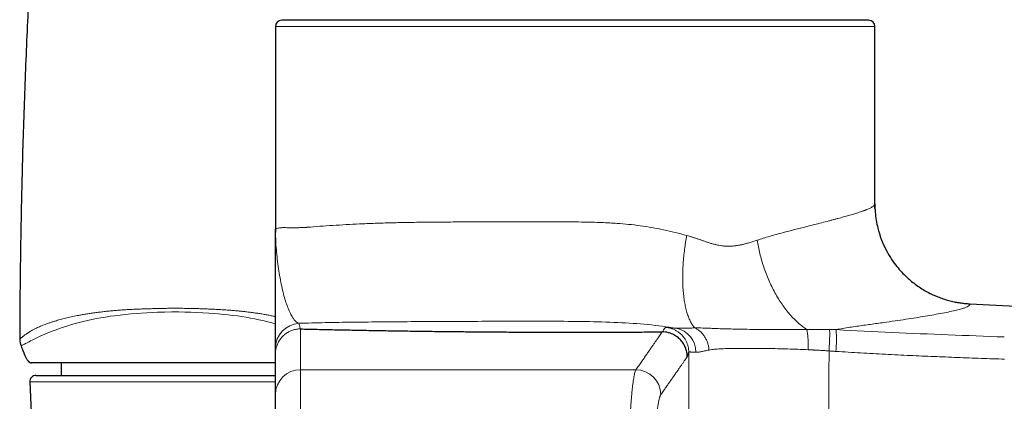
# Model space of a CAD drawing. Header units: millimetres. Extents: x 8 to 949, y 12 to 889.
# Tile 544 of 555: x 794 to 872, y 675 to 705. Entities that reach past the tile are written whole.
import ezdxf

# ---------------------------------------------------------------- set-up
doc = ezdxf.new("R2010")
doc.units = ezdxf.units.MM

msp = doc.modelspace()

# ---------------------------------------------------------------- linework, layer by layer
at = {"color": 7, "linetype": 'Continuous', "lineweight": 30}
for p, q in [((838.111, 705.039), (814.611, 705.039)), ((814.881, 705.084), (814.881, 705.039)), ((861.611, 705.039), (838.111, 705.039)), ((861.342, 705.039), (861.342, 705.084)), ((814.111, 704.539), (814.111, 688.32)), ((862.111, 690.361), (862.111, 704.539)), ((862.111, 690.361), (862.106, 690.339)), ((862.106, 690.339), (862.111, 690.361)), ((814.111, 688.32), (814.13, 688.336)), ((814.118, 688.34), (814.112, 688.051)), ((845.456, 680.479), (845.65, 680.455)), ((814.111, 675.091), (814.111, 678.351)), ((796.959, 677.627), (796.959, 676.627)), ((794.931, 676.627), (814.111, 676.627)), ((794.431, 676.105), (794.563, 673.06)), ((814.111, 665.239), (814.111, 675.091))]:
    msp.add_line(p, q, dxfattribs=at)
at = {"color": 252, "linetype": 'Continuous', "lineweight": 0}
for p, q in [((814.881, 705.084), (838.111, 705.084)), ((838.111, 705.084), (861.342, 705.084)), ((814.111, 704.539), (838.111, 704.539)), ((838.111, 704.539), (862.111, 704.539)), ((845.334, 680.468), (845.456, 680.479)), ((816.111, 680.348), (816.111, 677.083)), ((858.483, 680.301), (859.014, 680.289)), ((793.99, 678.344), (794.01, 678.299)), ((816.111, 677.083), (816.111, 665.439)), ((816.111, 677.083), (842.971, 677.083)), ((814.111, 676.105), (794.431, 676.105))]:
    msp.add_line(p, q, dxfattribs=at)
at = {"color": 252, "linetype": 'Continuous', "lineweight": 0, "flags": 128}
msp.add_lwpolyline([(814.111, 680.753), (814.009, 680.782), (813.702, 680.865), (813.4, 680.941), (813.09, 681.014), (812.772, 681.084), (812.447, 681.151), (812.108, 681.215), (811.763, 681.275), (811.413, 681.33), (811.058, 681.382), (810.687, 681.43), (810.311, 681.474), (809.933, 681.514), (809.551, 681.55), (809.167, 681.581), (808.781, 681.609), (808.304, 681.639), (807.824, 681.664), (807.343, 681.684), (806.861, 681.697), (806.379, 681.704), (805.808, 681.704), (805.237, 681.694), (804.667, 681.676), (804.238, 681.657), (803.81, 681.634), (803.388, 681.609), (802.968, 681.58), (802.529, 681.545), (802.093, 681.505), (801.662, 681.459), (801.234, 681.407), (800.862, 681.355), (800.494, 681.297), (800.131, 681.236), (799.775, 681.17), (799.417, 681.098), (799.067, 681.023), (798.725, 680.944), (798.394, 680.862), (798.084, 680.779), (797.784, 680.693), (797.494, 680.606), (797.215, 680.518), (796.947, 680.429), (796.692, 680.34), (796.459, 680.256), (796.236, 680.172), (796.025, 680.09), (795.825, 680.009), (795.631, 679.928), (795.449, 679.849), (795.278, 679.772), (795.117, 679.697), (794.944, 679.613), (794.784, 679.533), (794.637, 679.458), (794.502, 679.388), (794.38, 679.324), (794.271, 679.267), (794.173, 679.216), (794.086, 679.17), (794.01, 679.129), (793.943, 679.093), (793.886, 679.063), (793.839, 679.038), (793.802, 679.018), (793.764, 678.997), (793.742, 678.986), (793.735, 678.982), (793.735, 678.982), (793.735, 678.982)], dxfattribs=at)
at = {"color": 7, "linetype": 'Continuous', "lineweight": 30}
for centre, radius, start, end in [((814.611, 704.539), 0.5, 90, 180), ((861.611, 704.539), 0.5, 0, 90), ((795.029, 679.516), 1.4, 179.81918, 202.45547), ((794.931, 676.127), 0.5, 90, 182.48126)]:
    msp.add_arc(centre, radius, start, end, dxfattribs=at)
at = {"color": 252, "linetype": 'Continuous', "lineweight": 0}
for centre, radius, start, end in [((816.111, 678.802), 1.999, 93.57526, 179.98609), ((845.819, 678.479), 1.968, 359.97353, 78.55603), ((845.468, 679.567), 13.564, 355.67821, 3.05036), ((816.107, 675.087), 1.996, 89.88089, 179.87198), ((842.959, 675.075), 2.008, 0.46926, 89.65499)]:
    msp.add_arc(centre, radius, start, end, dxfattribs=at)
at = {"color": 7, "linetype": 'Continuous', "lineweight": 30}
for points, knots in [([(813.137, 824.35), (813.103, 824.231), (812.828, 823.271), (812.327, 821.466), (811.633, 818.935), (810.955, 816.398), (810.294, 813.873), (809.651, 811.359), (809.024, 808.855), (808.411, 806.348), (807.773, 803.678), (807.113, 800.843), (806.435, 797.844), (805.775, 794.84), (805.133, 791.832), (804.509, 788.819), (803.904, 785.802), (803.317, 782.78), (802.748, 779.755), (802.197, 776.725), (801.663, 773.692), (801.148, 770.656), (800.66, 767.675), (800.198, 764.748), (799.761, 761.877), (799.339, 759.003), (798.933, 756.127), (798.541, 753.237), (798.163, 750.332), (797.799, 747.415), (797.451, 744.495), (797.118, 741.574), (796.801, 738.651), (796.499, 735.727), (796.213, 732.802), (795.938, 729.829), (795.675, 726.809), (795.424, 723.742), (795.19, 720.675), (794.973, 717.607), (794.772, 714.538), (794.588, 711.47), (794.42, 708.402), (794.268, 705.334), (794.133, 702.266), (794.013, 699.2), (793.91, 696.134), (793.824, 693.127), (793.755, 690.18), (793.701, 687.293), (793.662, 684.406), (793.638, 681.816), (793.632, 680.188), (793.63, 679.521)], [0, 0, 0, 0, 0.002534, 0.020435, 0.03834, 0.05625, 0.074165, 0.091764, 0.109367, 0.126975, 0.144586, 0.165557, 0.186533, 0.207513, 0.228499, 0.249488, 0.270482, 0.29148, 0.312481, 0.333485, 0.354492, 0.375501, 0.396513, 0.416325, 0.436138, 0.455953, 0.475767, 0.495582, 0.515642, 0.535702, 0.55576, 0.575817, 0.595872, 0.615925, 0.635975, 0.656022, 0.677019, 0.698012, 0.719, 0.739982, 0.760959, 0.781928, 0.80289, 0.823844, 0.84479, 0.865727, 0.886654, 0.907571, 0.927283, 0.946984, 0.966675, 0.986354, 1, 1, 1, 1]), ([(862.125, 689.921), (862.123, 689.945), (862.113, 690.085), (862.111, 690.224), (862.11, 690.339)], [0, 0, 0, 0, 0.174609, 1, 1, 1, 1]), ([(862.111, 690.361), (862.117, 690.137), (862.127, 689.694), (862.212, 689.041), (862.362, 688.317), (862.603, 687.547), (862.947, 686.762), (863.336, 686.077), (863.744, 685.492), (864.148, 685.006), (864.496, 684.645), (864.794, 684.368), (865.09, 684.115), (865.447, 683.841), (865.866, 683.56), (866.305, 683.304), (866.7, 683.106), (867.086, 682.937), (867.478, 682.787), (867.919, 682.647), (868.343, 682.54), (868.732, 682.462), (869.076, 682.411), (869.365, 682.379), (869.567, 682.364), (869.672, 682.358), (869.711, 682.356)], [0, 0, 0, 0, 0.055161, 0.109201, 0.161776, 0.237184, 0.307663, 0.372472, 0.431061, 0.483058, 0.528239, 0.554519, 0.583052, 0.624119, 0.665556, 0.70727, 0.749167, 0.774355, 0.811189, 0.852412, 0.888259, 0.91891, 0.950192, 0.973965, 0.990499, 1, 1, 1, 1]), ([(814.111, 678.803), (814.111, 678.811), (814.111, 678.828), (814.111, 678.876), (814.111, 678.939), (814.111, 679.018), (814.111, 679.113), (814.111, 679.223), (814.111, 679.351), (814.111, 679.499), (814.111, 679.666), (814.111, 679.848), (814.111, 680.045), (814.111, 680.263), (814.111, 680.504), (814.111, 680.769), (814.111, 681.049), (814.111, 681.344), (814.111, 681.652), (814.111, 681.972), (814.111, 682.306), (814.111, 682.656), (814.111, 683.018), (814.111, 683.392), (814.111, 683.776), (814.111, 684.169), (814.111, 684.569), (814.111, 684.974), (814.111, 685.383), (814.111, 685.798), (814.111, 686.218), (814.111, 686.641), (814.111, 687.058), (814.111, 687.474), (814.111, 687.892), (814.111, 688.177), (814.111, 688.32)], [0, 0, 0, 0, 0.025369, 0.050641, 0.075838, 0.100981, 0.126088, 0.151176, 0.176259, 0.203859, 0.231484, 0.259145, 0.286844, 0.314573, 0.345539, 0.376507, 0.407458, 0.438371, 0.469224, 0.499994, 0.530692, 0.561366, 0.59203, 0.622697, 0.653373, 0.684063, 0.714769, 0.745488, 0.776217, 0.806946, 0.839134, 0.871311, 0.90348, 0.935646, 0.967817, 1, 1, 1, 1]), ([(814.111, 687.633), (814.111, 687.63), (814.111, 687.599), (814.111, 687.536), (814.111, 687.442), (814.111, 687.339), (814.111, 687.227), (814.111, 687.107), (814.111, 686.987), (814.111, 686.906), (814.111, 686.869)], [0, 0, 0, 0, 0.012026, 0.124508, 0.248665, 0.384496, 0.532004, 0.688246, 0.855758, 1, 1, 1, 1]), ([(869.712, 682.357), (871.112, 682.287), (873.912, 682.148), (876.711, 682.009), (878.111, 681.939)], [0, 0, 0, 0, 0.499956, 1, 1, 1, 1]), ([(816.091, 680.349), (816.096, 680.349), (816.103, 680.349), (816.109, 680.349), (816.112, 680.348)], [0, 0, 0, 0, 0.558951, 1, 1, 1, 1]), ([(816.111, 680.348), (816.334, 680.343), (816.777, 680.333), (817.454, 680.317), (818.137, 680.302), (818.828, 680.287), (819.526, 680.273), (820.218, 680.259), (820.905, 680.246), (821.584, 680.234), (822.27, 680.221), (822.961, 680.21), (823.658, 680.199), (824.359, 680.188), (825.064, 680.177), (825.772, 680.168), (826.485, 680.158), (827.197, 680.15), (827.909, 680.141), (828.621, 680.134), (829.336, 680.127), (830.075, 680.12), (830.836, 680.113), (831.62, 680.107), (832.404, 680.102), (833.19, 680.098), (833.978, 680.094), (834.751, 680.091), (835.511, 680.088), (836.257, 680.086), (837.005, 680.085), (837.753, 680.085), (838.5, 680.085), (839.244, 680.085), (839.984, 680.086), (840.718, 680.088), (841.451, 680.09), (842.179, 680.093), (842.905, 680.097), (843.63, 680.101), (844.359, 680.106), (844.845, 680.109), (845.089, 680.111)], [0, 0, 0, 0, 0.02623, 0.052425, 0.078597, 0.104755, 0.13091, 0.157073, 0.181757, 0.206465, 0.231207, 0.255984, 0.280732, 0.305441, 0.330119, 0.354777, 0.379421, 0.404061, 0.428265, 0.452482, 0.47672, 0.500987, 0.527265, 0.553494, 0.579683, 0.605842, 0.631983, 0.658115, 0.682756, 0.707407, 0.732076, 0.75679, 0.78148, 0.806023, 0.830429, 0.854704, 0.878866, 0.903107, 0.927075, 0.951208, 0.975513, 1, 1, 1, 1]), ([(847.083, 678.118), (847.08, 678.198), (847.073, 678.361), (847.026, 678.606), (846.953, 678.831), (846.862, 679.031), (846.76, 679.206), (846.64, 679.37), (846.503, 679.523), (846.35, 679.661), (846.186, 679.782), (846.012, 679.885), (845.811, 679.977), (845.586, 680.051), (845.34, 680.1), (845.177, 680.107), (845.097, 680.111)], [0, 0, 0, 0, 0.076882, 0.157056, 0.240074, 0.303883, 0.368687, 0.434171, 0.5, 0.56583, 0.631313, 0.696117, 0.759926, 0.842944, 0.923118, 1, 1, 1, 1]), ([(793.735, 678.982), (793.759, 678.922), (793.809, 678.799), (793.857, 678.676), (793.881, 678.613)], [0, 0, 0, 0, 0.489627, 1, 1, 1, 1]), ([(793.881, 678.613), (793.884, 678.606), (793.889, 678.593), (793.899, 678.57), (793.908, 678.548), (793.917, 678.528), (793.925, 678.509), (793.932, 678.492), (793.937, 678.478), (793.941, 678.468), (793.945, 678.458), (793.951, 678.443), (793.958, 678.425), (793.966, 678.404), (793.976, 678.38), (793.986, 678.354), (793.998, 678.325), (794.005, 678.308), (794.009, 678.298)], [0, 0, 0, 0, 0.13439, 0.24592, 0.335278, 0.388507, 0.431, 0.464736, 0.479499, 0.493686, 0.508061, 0.523355, 0.558889, 0.603621, 0.659128, 0.751182, 0.864675, 1, 1, 1, 1]), ([(794.01, 678.299), (794.029, 678.254), (794.063, 678.174), (794.119, 678.061), (794.173, 677.964), (794.224, 677.881), (794.26, 677.836), (794.275, 677.819)], [0, 0, 0, 0, 0.266758, 0.47509, 0.683361, 0.875964, 1, 1, 1, 1]), ([(814.111, 678.351), (814.111, 678.385), (814.111, 678.454), (814.111, 678.546), (814.111, 678.635), (814.111, 678.722), (814.111, 678.776), (814.111, 678.803)], [0, 0, 0, 0, 0.186664, 0.373331, 0.559999, 0.780001, 1, 1, 1, 1]), ([(794.274, 677.818), (794.278, 677.812), (794.286, 677.802), (794.3, 677.787), (794.313, 677.774), (794.322, 677.764), (794.327, 677.759), (794.331, 677.755), (794.334, 677.752), (794.339, 677.747), (794.344, 677.742), (794.35, 677.736), (794.359, 677.728), (794.369, 677.719), (794.375, 677.715), (794.378, 677.712)], [0, 0, 0, 0, 0.201181, 0.349888, 0.449496, 0.483907, 0.498476, 0.512082, 0.525525, 0.539632, 0.572409, 0.614336, 0.667201, 0.808671, 1, 1, 1, 1]), ([(794.379, 677.712), (794.385, 677.707), (794.403, 677.693), (794.44, 677.669), (794.494, 677.642), (794.537, 677.632), (794.559, 677.627)], [0, 0, 0, 0, 0.1163078, 0.3417581, 0.6658788, 1, 1, 1, 1]), ([(794.435, 677.673), (794.455, 677.662), (794.496, 677.641), (794.547, 677.631), (794.573, 677.627)], [0, 0, 0, 0, 0.506813, 1, 1, 1, 1]), ([(814.111, 677.627), (813.86, 677.627), (813.336, 677.627), (812.45, 677.627), (811.482, 677.627), (810.456, 677.627), (809.39, 677.627), (808.295, 677.627), (807.178, 677.627), (806.047, 677.627), (804.916, 677.627), (803.799, 677.627), (802.705, 677.627), (801.641, 677.627), (800.617, 677.627), (799.65, 677.627), (798.745, 677.627), (797.908, 677.627), (797.148, 677.627), (796.476, 677.627), (795.897, 677.627), (795.416, 677.627), (795.033, 677.627), (794.76, 677.627), (794.59, 677.627), (794.569, 677.627), (794.559, 677.627)], [0, 0, 0, 0, 0.038411, 0.080068, 0.121717, 0.163769, 0.205826, 0.247466, 0.2891, 0.331136, 0.373173, 0.414795, 0.45641, 0.498426, 0.540447, 0.582053, 0.623653, 0.665653, 0.707663, 0.749259, 0.790848, 0.832837, 0.874826, 0.916412, 0.958001, 1, 1, 1, 1])]:
    msp.add_open_spline(points, degree=3, knots=knots, dxfattribs=at)
at = {"color": 252, "linetype": 'Continuous', "lineweight": 0}
for points, knots in [([(852.694, 687.444), (852.854, 687.496), (853.187, 687.603), (853.695, 687.755), (854.229, 687.907), (854.664, 688.026), (854.997, 688.115), (855.223, 688.174), (855.452, 688.234), (855.683, 688.293), (855.916, 688.353), (856.15, 688.412), (856.385, 688.471), (856.76, 688.565), (857.259, 688.69), (857.859, 688.843), (858.324, 688.964), (858.672, 689.056), (858.918, 689.121), (859.155, 689.185), (859.384, 689.247), (859.674, 689.328), (860.018, 689.425), (860.403, 689.537), (860.721, 689.633), (860.979, 689.717), (861.132, 689.768), (861.226, 689.802), (861.27, 689.818), (861.312, 689.833), (861.354, 689.849), (861.395, 689.864), (861.435, 689.88), (861.507, 689.908), (861.609, 689.951), (861.735, 690.009), (861.854, 690.071), (861.958, 690.137), (862.041, 690.208), (862.095, 690.276), (862.103, 690.32), (862.106, 690.339)], [0, 0, 0, 0, 0.0285763, 0.0593945, 0.0924641, 0.1277925, 0.1422916, 0.1571407, 0.1723401, 0.18789, 0.2037909, 0.2200428, 0.236646, 0.2536008, 0.3006652, 0.347753, 0.3948663, 0.4170876, 0.4393151, 0.4615491, 0.4837898, 0.5060375, 0.5494133, 0.5945533, 0.6414592, 0.6733868, 0.7060849, 0.7135315, 0.721017, 0.7285413, 0.7361045, 0.7437066, 0.7513476, 0.7590274, 0.7860422, 0.8161101, 0.8492312, 0.8854056, 0.9246333, 0.9669143, 1, 1, 1, 1]), ([(814.13, 688.336), (814.137, 688.345), (814.154, 688.368), (814.27, 688.398), (814.417, 688.424), (814.556, 688.44), (814.661, 688.45), (814.744, 688.455), (814.824, 688.457), (814.94, 688.449), (815.105, 688.444), (815.305, 688.44), (815.514, 688.439), (815.764, 688.44), (816.057, 688.447), (816.32, 688.457), (816.496, 688.467), (816.583, 688.472), (816.67, 688.477), (816.756, 688.483), (816.841, 688.49), (817.207, 688.52), (817.882, 688.573), (818.935, 688.642), (820.001, 688.702), (820.951, 688.748), (821.756, 688.782), (822.411, 688.807), (823.034, 688.827), (823.623, 688.844), (824.171, 688.857), (824.987, 688.871), (826.145, 688.884), (827.73, 688.898), (829.119, 688.907), (830.25, 688.912), (831.074, 688.915), (831.925, 688.918), (832.805, 688.92), (833.712, 688.921), (834.644, 688.922), (835.638, 688.922), (836.658, 688.92), (837.667, 688.912), (838.592, 688.9), (839.432, 688.882), (840.186, 688.859), (840.854, 688.83), (841.895, 688.771), (843.346, 688.619), (845.222, 688.3), (846.431, 687.986), (847.046, 687.826)], [0, 0, 0, 0, 0.021699, 0.050553, 0.074287, 0.088726, 0.100285, 0.107459, 0.112789, 0.122529, 0.137602, 0.152059, 0.165902, 0.17913, 0.198299, 0.216013, 0.220413, 0.224712, 0.228912, 0.233012, 0.237013, 0.240914, 0.283723, 0.323332, 0.359739, 0.392946, 0.413307, 0.432245, 0.449759, 0.465851, 0.480521, 0.493767, 0.53008, 0.568704, 0.60964, 0.627896, 0.646577, 0.665682, 0.685213, 0.705168, 0.725549, 0.746354, 0.769948, 0.791718, 0.811663, 0.829785, 0.846085, 0.860565, 0.873227, 0.914115, 0.956317, 1, 1, 1, 1]), ([(814.116, 688.051), (814.118, 687.895), (814.123, 687.492), (814.163, 686.862), (814.234, 686.111), (814.33, 685.35), (814.443, 684.611), (814.572, 683.911), (814.714, 683.277), (814.869, 682.715), (815.038, 682.212), (815.216, 681.774), (815.387, 681.429), (815.548, 681.167), (815.695, 680.982), (815.842, 680.849), (815.938, 680.815), (815.986, 680.798)], [0, 0, 0, 0, 0.04821, 0.124366, 0.200728, 0.276501, 0.351167, 0.424929, 0.498106, 0.569804, 0.641506, 0.712794, 0.783277, 0.83803, 0.89232, 0.946261, 1, 1, 1, 1]), ([(847.046, 687.826), (847.014, 687.641), (846.949, 687.268), (846.871, 686.704), (846.806, 686.134), (846.759, 685.562), (846.73, 684.993), (846.72, 684.434), (846.73, 683.89), (846.761, 683.365), (846.812, 682.866), (846.884, 682.398), (846.976, 681.964), (847.086, 681.57), (847.213, 681.216), (847.356, 680.908), (847.512, 680.641), (847.627, 680.5), (847.684, 680.429)], [0, 0, 0, 0, 0.05739, 0.116181, 0.176266, 0.23752, 0.299799, 0.362943, 0.426776, 0.49111, 0.55575, 0.620493, 0.685134, 0.749471, 0.813307, 0.876455, 0.93874, 1, 1, 1, 1]), ([(847.046, 687.826), (847.119, 687.805), (847.272, 687.761), (847.511, 687.686), (847.755, 687.605), (847.997, 687.522), (848.228, 687.443), (848.464, 687.36), (848.716, 687.273), (848.981, 687.19), (849.244, 687.118), (849.494, 687.059), (849.731, 687.014), (849.978, 686.98), (850.243, 686.961), (850.532, 686.962), (850.774, 686.979), (850.969, 687.001), (851.113, 687.022), (851.257, 687.047), (851.386, 687.073), (851.551, 687.109), (851.765, 687.163), (852.049, 687.242), (852.364, 687.336), (852.58, 687.407), (852.694, 687.444)], [0, 0, 0, 0, 0.0364, 0.076758, 0.121083, 0.161501, 0.201056, 0.240629, 0.284732, 0.332815, 0.378459, 0.421716, 0.46265, 0.501332, 0.549671, 0.599906, 0.652216, 0.677645, 0.703585, 0.730051, 0.755074, 0.773958, 0.820768, 0.874034, 0.933774, 1, 1, 1, 1]), ([(852.694, 687.443), (852.723, 687.269), (852.783, 686.916), (852.901, 686.384), (853.042, 685.847), (853.207, 685.309), (853.397, 684.775), (853.611, 684.249), (853.847, 683.736), (854.104, 683.239), (854.381, 682.763), (854.675, 682.313), (854.983, 681.891), (855.304, 681.501), (855.635, 681.145), (855.972, 680.825), (856.312, 680.541), (856.542, 680.381), (856.656, 680.302)], [0, 0, 0, 0, 0.058433, 0.118062, 0.178782, 0.240471, 0.302997, 0.366214, 0.429966, 0.494089, 0.558412, 0.622762, 0.686965, 0.75085, 0.814249, 0.877005, 0.938968, 1, 1, 1, 1]), ([(869.711, 682.356), (869.714, 682.33), (869.721, 682.277), (869.653, 682.198), (869.524, 682.119), (869.33, 682.038), (869.048, 681.948), (868.657, 681.846), (868.144, 681.731), (867.54, 681.61), (866.872, 681.488), (866.157, 681.365), (865.405, 681.244), (864.597, 681.12), (863.739, 680.992), (862.967, 680.881), (862.305, 680.788), (861.771, 680.713), (861.223, 680.638), (860.667, 680.56), (860.105, 680.477), (859.545, 680.392), (859.188, 680.323), (859.014, 680.289)], [0, 0, 0, 0, 0.0523, 0.104428, 0.156301, 0.20785, 0.259018, 0.322458, 0.385531, 0.448427, 0.511313, 0.567754, 0.623885, 0.679577, 0.734872, 0.789789, 0.820445, 0.850936, 0.881132, 0.911163, 0.941174, 0.971298, 1, 1, 1, 1]), ([(793.629, 679.521), (793.629, 679.521), (793.631, 679.523), (793.64, 679.532), (793.657, 679.547), (793.681, 679.568), (793.712, 679.596), (793.752, 679.631), (793.8, 679.673), (793.858, 679.721), (793.926, 679.776), (794.004, 679.835), (794.093, 679.9), (794.181, 679.961), (794.264, 680.016), (794.337, 680.063), (794.415, 680.112), (794.499, 680.162), (794.588, 680.214), (794.682, 680.266), (794.783, 680.32), (794.902, 680.38), (795.042, 680.448), (795.208, 680.523), (795.385, 680.598), (795.576, 680.674), (795.779, 680.75), (795.997, 680.827), (796.227, 680.903), (796.452, 680.973), (796.667, 681.035), (796.869, 681.092), (797.079, 681.147), (797.297, 681.202), (797.522, 681.257), (797.756, 681.31), (797.995, 681.361), (798.268, 681.416), (798.575, 681.474), (798.919, 681.533), (799.273, 681.588), (799.638, 681.64), (800.012, 681.69), (800.395, 681.735), (800.785, 681.777), (801.185, 681.815), (801.594, 681.847), (802.012, 681.876), (802.434, 681.9), (802.861, 681.92), (803.29, 681.938), (803.719, 681.954), (804.146, 681.967), (804.579, 681.979), (805.022, 681.989), (805.475, 681.996), (805.928, 681.999), (806.428, 681.999), (806.974, 681.993), (807.501, 681.982), (807.962, 681.969), (808.357, 681.956), (808.753, 681.94), (809.15, 681.923), (809.546, 681.902), (809.942, 681.879), (810.336, 681.852), (810.728, 681.821), (811.107, 681.787), (811.473, 681.75), (811.826, 681.711), (812.175, 681.667), (812.521, 681.62), (812.863, 681.569), (813.199, 681.513), (813.529, 681.454), (813.834, 681.395), (814.024, 681.354), (814.111, 681.336)], [0, 0, 0, 0, 0.014539, 0.029079, 0.043618, 0.05822, 0.072825, 0.087427, 0.102258, 0.117092, 0.131924, 0.146851, 0.161781, 0.176708, 0.186, 0.195291, 0.204597, 0.213903, 0.223256, 0.232608, 0.241979, 0.251349, 0.264116, 0.276883, 0.28971, 0.302536, 0.315569, 0.328601, 0.341716, 0.35483, 0.364862, 0.374894, 0.384969, 0.395044, 0.40525, 0.415456, 0.425706, 0.435956, 0.449515, 0.463074, 0.47673, 0.490387, 0.504314, 0.51824, 0.532244, 0.546249, 0.560766, 0.575284, 0.589863, 0.604443, 0.61912, 0.633808, 0.648184, 0.662568, 0.677826, 0.693084, 0.708371, 0.723657, 0.743673, 0.763688, 0.777082, 0.790477, 0.803871, 0.817468, 0.831067, 0.844663, 0.85836, 0.87206, 0.885757, 0.898491, 0.911224, 0.924018, 0.936811, 0.949813, 0.962816, 0.975904, 0.988991, 1, 1, 1, 1]), ([(815.986, 680.798), (816.002, 680.734), (816.027, 680.638), (816.064, 680.483), (816.082, 680.394), (816.091, 680.349)], [0, 0, 0, 0, 0.4999161, 0.7499671, 1, 1, 1, 1]), ([(846.209, 680.408), (845.461, 680.512), (843.943, 680.724), (841.474, 680.874), (838.877, 680.945), (836.15, 680.963), (833.38, 680.962), (830.624, 680.956), (827.915, 680.945), (825.276, 680.932), (822.735, 680.913), (820.322, 680.888), (818.045, 680.853), (816.673, 680.816), (815.987, 680.797)], [0, 0, 0, 0, 0.072429, 0.146932, 0.227285, 0.311611, 0.397419, 0.483312, 0.56948, 0.656042, 0.742474, 0.828431, 0.914225, 1, 1, 1, 1]), ([(845.097, 680.111), (845.138, 680.18), (845.221, 680.317), (845.296, 680.418), (845.334, 680.468)], [0, 0, 0, 0, 0.499905, 1, 1, 1, 1]), ([(847.213, 678.473), (847.21, 678.551), (847.204, 678.71), (847.16, 678.948), (847.086, 679.188), (846.979, 679.421), (846.84, 679.643), (846.673, 679.846), (846.48, 680.026), (846.267, 680.177), (846.04, 680.298), (845.805, 680.387), (845.57, 680.446), (845.412, 680.461), (845.334, 680.468)], [0, 0, 0, 0, 0.077316, 0.157724, 0.240788, 0.325963, 0.412605, 0.5, 0.587395, 0.674037, 0.759212, 0.842276, 0.922684, 1, 1, 1, 1]), ([(814.111, 678.351), (814.113, 678.405), (814.115, 678.513), (814.136, 678.673), (814.167, 678.827), (814.21, 678.976), (814.263, 679.119), (814.325, 679.254), (814.396, 679.382), (814.475, 679.502), (814.559, 679.613), (814.65, 679.717), (814.745, 679.812), (814.851, 679.904), (814.966, 679.991), (815.093, 680.072), (815.221, 680.142), (815.349, 680.2), (815.488, 680.251), (815.636, 680.294), (815.792, 680.325), (815.943, 680.344), (816.043, 680.347), (816.091, 680.349)], [0, 0, 0, 0, 0.05244, 0.103943, 0.15451, 0.20414, 0.252834, 0.300591, 0.347412, 0.393296, 0.438243, 0.482254, 0.525328, 0.567465, 0.616789, 0.664765, 0.711393, 0.756671, 0.800601, 0.853611, 0.904515, 0.953311, 1, 1, 1, 1]), ([(842.971, 677.083), (843.048, 677.192), (843.201, 677.41), (843.418, 677.719), (843.626, 678.015), (843.823, 678.296), (844.009, 678.564), (844.186, 678.817), (844.347, 679.049), (844.495, 679.261), (844.63, 679.455), (844.756, 679.638), (844.873, 679.808), (844.983, 679.967), (845.048, 680.063), (845.081, 680.111)], [0, 0, 0, 0, 0.080171, 0.16031, 0.240417, 0.320494, 0.400541, 0.480558, 0.560547, 0.633845, 0.70712, 0.780373, 0.853603, 0.926812, 1, 1, 1, 1]), ([(845.65, 680.455), (845.725, 680.446), (845.875, 680.429), (846.098, 680.415), (846.209, 680.408)], [0, 0, 0, 0, 0.500794, 1, 1, 1, 1]), ([(846.209, 680.408), (846.275, 680.404), (846.407, 680.396), (846.627, 680.394), (846.864, 680.398), (847.12, 680.406), (847.392, 680.417), (847.587, 680.425), (847.684, 680.429)], [0, 0, 0, 0, 0.162198, 0.325929, 0.491408, 0.658815, 0.828303, 1, 1, 1, 1]), ([(848.833, 678.656), (848.823, 678.748), (848.804, 678.934), (848.731, 679.21), (848.626, 679.478), (848.485, 679.731), (848.315, 679.958), (848.121, 680.153), (847.91, 680.314), (847.759, 680.391), (847.684, 680.429)], [0, 0, 0, 0, 0.120477, 0.244749, 0.371687, 0.5, 0.628314, 0.755251, 0.879523, 1, 1, 1, 1]), ([(847.684, 680.429), (847.897, 680.426), (848.309, 680.421), (848.925, 680.396), (849.556, 680.372), (850.223, 680.351), (850.921, 680.333), (851.701, 680.317), (852.571, 680.307), (853.538, 680.301), (854.546, 680.299), (855.588, 680.3), (856.299, 680.302), (856.656, 680.303)], [0, 0, 0, 0, 0.090173, 0.175093, 0.25744, 0.339388, 0.420994, 0.50199, 0.599221, 0.697621, 0.797277, 0.89813, 1, 1, 1, 1]), ([(856.656, 680.303), (856.802, 680.302), (857.1, 680.302), (857.553, 680.305), (858.015, 680.307), (858.327, 680.303), (858.483, 680.301)], [0, 0, 0, 0, 0.240047, 0.490385, 0.745511, 1, 1, 1, 1]), ([(856.768, 678.682), (856.771, 678.848), (856.775, 679.1), (856.766, 679.413), (856.754, 679.638), (856.737, 679.844), (856.707, 680.087), (856.677, 680.217), (856.656, 680.303)], [0, 0, 0, 0, 0.245607, 0.372265, 0.5, 0.627734, 0.754393, 1, 1, 1, 1]), ([(858.44, 678.583), (858.446, 678.675), (858.458, 678.861), (858.472, 679.134), (858.483, 679.397), (858.491, 679.643), (858.495, 679.862), (858.495, 680.047), (858.491, 680.198), (858.486, 680.267), (858.483, 680.301)], [0, 0, 0, 0, 0.120454, 0.244718, 0.37166, 0.499985, 0.628312, 0.75526, 0.879534, 1, 1, 1, 1]), ([(859.014, 680.289), (860.506, 680.211), (863.49, 680.055), (867.98, 679.872), (870.976, 679.762), (872.477, 679.706)], [0, 0, 0, 0, 0.333021, 0.665762, 1, 1, 1, 1]), ([(847.083, 678.117), (847.047, 678.064), (846.975, 677.959), (846.854, 677.784), (846.723, 677.596), (846.582, 677.393), (846.431, 677.176), (846.269, 676.944), (846.102, 676.706), (845.931, 676.461), (845.756, 676.211), (845.572, 675.95), (845.379, 675.676), (845.179, 675.391), (845.038, 675.191), (844.967, 675.091)], [0, 0, 0, 0, 0.079929, 0.159866, 0.239812, 0.319769, 0.399737, 0.479718, 0.559714, 0.633057, 0.706413, 0.779785, 0.853173, 0.926578, 1, 1, 1, 1]), ([(847.213, 678.473), (847.209, 678.468), (847.203, 678.459), (847.194, 678.439), (847.184, 678.417), (847.176, 678.395), (847.169, 678.377), (847.163, 678.36), (847.158, 678.347), (847.155, 678.337), (847.153, 678.331), (847.151, 678.326), (847.149, 678.321), (847.148, 678.317), (847.147, 678.313), (847.145, 678.308), (847.143, 678.302), (847.14, 678.292), (847.135, 678.278), (847.131, 678.263), (847.126, 678.248), (847.121, 678.233), (847.116, 678.219), (847.112, 678.204), (847.107, 678.19), (847.102, 678.175), (847.098, 678.161), (847.093, 678.149), (847.089, 678.137), (847.086, 678.127), (847.084, 678.121), (847.083, 678.118)], [0, 0, 0, 0, 0.074802, 0.152875, 0.234224, 0.308289, 0.352715, 0.399017, 0.447196, 0.461749, 0.476466, 0.491345, 0.503913, 0.513548, 0.523655, 0.534235, 0.545288, 0.575552, 0.608878, 0.645265, 0.684712, 0.717854, 0.752929, 0.78826, 0.821551, 0.858523, 0.892602, 0.92379, 0.952085, 0.977489, 1, 1, 1, 1]), ([(847.37, 640.262), (847.366, 640.545), (847.357, 641.111), (847.344, 641.989), (847.332, 642.884), (847.32, 643.799), (847.308, 644.741), (847.298, 645.602), (847.29, 646.376), (847.283, 647.05), (847.277, 647.729), (847.27, 648.413), (847.265, 649.102), (847.259, 649.797), (847.254, 650.447), (847.25, 651.051), (847.247, 651.605), (847.244, 652.158), (847.241, 652.702), (847.238, 653.226), (847.236, 653.703), (847.234, 654.147), (847.233, 654.58), (847.231, 655.035), (847.229, 655.487), (847.228, 655.902), (847.227, 656.314), (847.226, 656.745), (847.224, 657.225), (847.223, 657.716), (847.221, 658.217), (847.22, 658.729), (847.219, 659.251), (847.217, 659.784), (847.215, 660.893), (847.211, 662.577), (847.208, 664.835), (847.206, 667.097), (847.205, 669.364), (847.205, 671.635), (847.206, 673.911), (847.209, 676.192), (847.211, 677.712), (847.213, 678.473)], [0, 0, 0, 0, 0.027143, 0.05417, 0.081116, 0.108019, 0.134916, 0.162361, 0.180971, 0.199517, 0.218009, 0.236459, 0.254877, 0.273275, 0.291663, 0.306216, 0.320635, 0.334925, 0.349091, 0.362698, 0.375211, 0.385677, 0.3967, 0.408284, 0.420427, 0.431176, 0.439895, 0.451801, 0.46397, 0.476401, 0.489096, 0.502053, 0.515274, 0.528758, 0.542507, 0.599407, 0.656341, 0.713334, 0.770409, 0.82759, 0.8849, 0.942362, 1, 1, 1, 1]), ([(847.787, 678.478), (847.773, 678.478), (847.744, 678.479), (847.701, 678.479), (847.662, 678.481), (847.626, 678.482), (847.603, 678.483), (847.588, 678.484), (847.58, 678.484), (847.572, 678.485), (847.563, 678.485), (847.555, 678.486), (847.537, 678.487), (847.51, 678.489), (847.477, 678.491), (847.45, 678.494), (847.429, 678.495), (847.413, 678.497), (847.401, 678.498), (847.39, 678.499), (847.383, 678.499), (847.379, 678.5), (847.378, 678.5), (847.377, 678.5), (847.376, 678.5), (847.375, 678.5), (847.359, 678.501), (847.331, 678.503), (847.297, 678.503), (847.269, 678.502), (847.247, 678.498), (847.231, 678.492), (847.22, 678.484), (847.215, 678.477), (847.213, 678.473)], [0, 0, 0, 0, 0.0380519, 0.0800186, 0.1259538, 0.1584739, 0.1927678, 0.2020451, 0.2114459, 0.2209705, 0.2306194, 0.2403928, 0.2502913, 0.2985325, 0.3420339, 0.3807272, 0.4145502, 0.4365955, 0.4558742, 0.4723682, 0.4898503, 0.4917767, 0.4936189, 0.4953769, 0.4970505, 0.4986397, 0.5001445, 0.5820973, 0.6606852, 0.735816, 0.8073992, 0.8753465, 0.9395734, 1, 1, 1, 1]), ([(848.833, 678.656), (848.771, 678.643), (848.647, 678.617), (848.476, 678.581), (848.316, 678.548), (848.167, 678.519), (848.029, 678.497), (847.901, 678.482), (847.825, 678.48), (847.787, 678.478)], [0, 0, 0, 0, 0.141985, 0.28398, 0.426143, 0.56864, 0.711647, 0.855361, 1, 1, 1, 1]), ([(856.768, 678.682), (856.489, 678.695), (855.934, 678.72), (855.119, 678.747), (854.325, 678.768), (853.558, 678.783), (852.822, 678.791), (852.121, 678.794), (851.459, 678.794), (850.836, 678.788), (850.259, 678.776), (849.732, 678.757), (849.249, 678.726), (848.972, 678.679), (848.833, 678.656)], [0, 0, 0, 0, 0.086406, 0.17215, 0.257137, 0.341307, 0.424647, 0.507196, 0.589487, 0.671766, 0.753701, 0.835271, 0.917117, 1, 1, 1, 1]), ([(858.44, 678.583), (858.385, 678.587), (858.276, 678.596), (858.11, 678.608), (857.943, 678.619), (857.773, 678.63), (857.582, 678.641), (857.439, 678.649), (857.347, 678.654), (857.324, 678.655), (857.301, 678.656), (857.277, 678.658), (857.254, 678.659), (857.231, 678.66), (857.208, 678.661), (857.181, 678.662), (857.146, 678.664), (857.098, 678.666), (857.035, 678.669), (856.959, 678.673), (856.868, 678.677), (856.803, 678.68), (856.768, 678.682)], [0, 0, 0, 0, 0.0972468, 0.1958867, 0.2958989, 0.3972622, 0.4999555, 0.6386948, 0.6524931, 0.6663219, 0.6801811, 0.6940707, 0.7079907, 0.7219408, 0.7359212, 0.7499316, 0.7701356, 0.7989897, 0.8364566, 0.8824882, 0.9370257, 1, 1, 1, 1]), ([(858.3, 656.325), (858.307, 656.572), (858.32, 657.074), (858.327, 657.838), (858.333, 658.616), (858.339, 659.399), (858.346, 660.183), (858.353, 660.966), (858.36, 661.747), (858.37, 662.81), (858.381, 664.158), (858.392, 665.792), (858.401, 667.416), (858.41, 669.031), (858.419, 670.633), (858.426, 672.233), (858.432, 673.826), (858.436, 675.411), (858.437, 676.996), (858.439, 678.052), (858.44, 678.583)], [0, 0, 0, 0, 0.033513, 0.068219, 0.103464, 0.138857, 0.174203, 0.20944, 0.244574, 0.279627, 0.352919, 0.4262, 0.499651, 0.571425, 0.643326, 0.715113, 0.786549, 0.85757, 0.92846, 1, 1, 1, 1]), ([(858.994, 678.545), (858.891, 678.552), (858.706, 678.563), (858.521, 678.576), (858.44, 678.582)], [0, 0, 0, 0, 0.559999, 1, 1, 1, 1]), ([(872.502, 677.923), (871.872, 677.947), (870.611, 677.994), (868.719, 678.064), (866.827, 678.138), (864.905, 678.219), (862.955, 678.316), (860.974, 678.427), (859.654, 678.506), (858.994, 678.545)], [0, 0, 0, 0, 0.140002, 0.280005, 0.420007, 0.560007, 0.70667, 0.853335, 1, 1, 1, 1]), ([(842.28, 665.439), (842.282, 665.669), (842.285, 666.133), (842.294, 666.826), (842.304, 667.522), (842.317, 668.215), (842.333, 668.905), (842.35, 669.551), (842.368, 670.153), (842.387, 670.711), (842.408, 671.259), (842.429, 671.773), (842.451, 672.253), (842.473, 672.683), (842.489, 672.971), (842.498, 673.129), (842.5, 673.178), (842.503, 673.227), (842.506, 673.275), (842.509, 673.324), (842.517, 673.453), (842.53, 673.669), (842.551, 673.969), (842.574, 674.279), (842.598, 674.595), (842.626, 674.915), (842.655, 675.233), (842.685, 675.531), (842.716, 675.807), (842.747, 676.059), (842.78, 676.296), (842.815, 676.512), (842.852, 676.705), (842.89, 676.868), (842.93, 677.001), (842.957, 677.055), (842.971, 677.083)], [0, 0, 0, 0, 0.038808, 0.078139, 0.117994, 0.158372, 0.199276, 0.240704, 0.275912, 0.31149, 0.34744, 0.38376, 0.416031, 0.448589, 0.47748, 0.48128, 0.485083, 0.488891, 0.492703, 0.496518, 0.500337, 0.523473, 0.54854, 0.575539, 0.604469, 0.63533, 0.668123, 0.702847, 0.734816, 0.768263, 0.803189, 0.839594, 0.877478, 0.91684, 0.957681, 1, 1, 1, 1]), ([(844.967, 675.091), (844.958, 675.077), (844.939, 675.047), (844.911, 674.982), (844.884, 674.903), (844.856, 674.806), (844.829, 674.695), (844.802, 674.57), (844.775, 674.431), (844.749, 674.277), (844.723, 674.107), (844.697, 673.923), (844.671, 673.722), (844.646, 673.508), (844.621, 673.28), (844.597, 673.039), (844.574, 672.786), (844.551, 672.521), (844.529, 672.245), (844.507, 671.955), (844.486, 671.652), (844.466, 671.336), (844.446, 671.008), (844.427, 670.671), (844.41, 670.326), (844.393, 669.975), (844.378, 669.618), (844.363, 669.253), (844.35, 668.878), (844.337, 668.494), (844.325, 668.102), (844.314, 667.703), (844.305, 667.299), (844.297, 666.891), (844.289, 666.481), (844.283, 666.069), (844.278, 665.655), (844.276, 665.378), (844.275, 665.239)], [0, 0, 0, 0, 0.028127, 0.056207, 0.084282, 0.112393, 0.140429, 0.167815, 0.19518, 0.222564, 0.250005, 0.277908, 0.305762, 0.333609, 0.36149, 0.389507, 0.41705, 0.444567, 0.472096, 0.499676, 0.527742, 0.555778, 0.583825, 0.611927, 0.639979, 0.667394, 0.694791, 0.722209, 0.749686, 0.777668, 0.805594, 0.833505, 0.861443, 0.889545, 0.917183, 0.944778, 0.97237, 1, 1, 1, 1])]:
    msp.add_open_spline(points, degree=3, knots=knots, dxfattribs=at)

doc.saveas('drawing.dxf')
